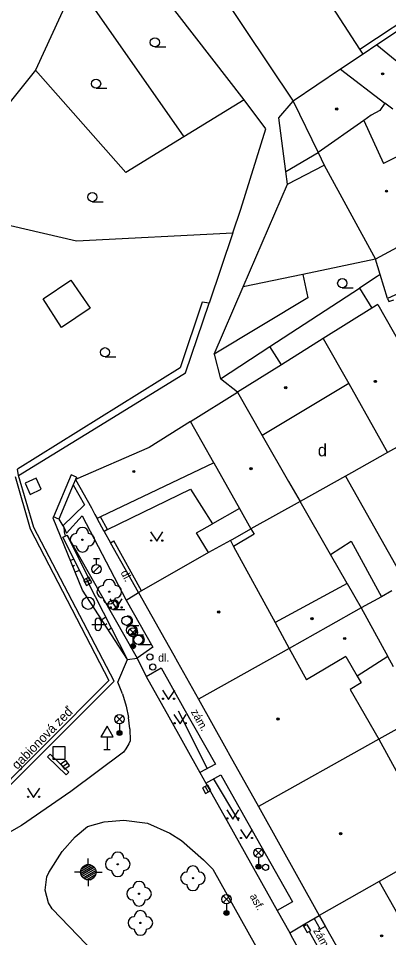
# Model space of a CAD drawing. Extents: x -598233 to -596890, y -1157848 to -1156431.
# Drawn here: x -597449.1 to -597419, y -1157448.2 to -1157373.5 of the extents above; entities that cross this region are included whole.
import ezdxf

# ---------------------------------------------------------------- set-up
doc = ezdxf.new("R2010")
doc.units = 0
for name, color, linetype in [('Level 10', 7, 'Continuous'), ('Level 11', 7, 'Continuous'), ('Level 14', 7, 'Continuous'), ('Level 15', 7, 'Continuous'), ('Level 22', 7, 'Continuous'), ('Level 24', 7, 'Continuous'), ('Level 26', 7, 'Continuous'), ('Level 27', 7, 'Continuous'), ('Level 28', 7, 'Continuous'), ('Level 33', 7, 'Continuous'), ('Level 34', 7, 'Continuous'), ('Level 35', 7, 'Continuous'), ('Level 36', 7, 'Continuous'), ('Level 39', 7, 'Continuous'), ('Level 40', 7, 'Continuous'), ('Level 41', 7, 'Continuous'), ('Level 42', 7, 'Continuous'), ('Level 5', 7, 'Continuous'), ('Level 7', 7, 'Continuous'), ('Level 8', 7, 'Continuous')]:
    doc.layers.add(name, color=color, linetype=linetype)

msp = doc.modelspace()

# ---------------------------------------------------------------- linework, layer by layer
at = {"layer": 'Level 10'}
for points in [[(-597440.99, -1157427.47), (-597440.21, -1157425.63), (-597439.44, -1157425.51)], [(-597439.44, -1157425.51), (-597438.71, -1157427)], [(-597438.71, -1157427), (-597436.86, -1157430.3), (-597434.34, -1157434.8), (-597433.84, -1157435.69)], [(-597440.61, -1157428.43), (-597440.99, -1157427.47)], [(-597440.61, -1157428.43), (-597440.32, -1157429.42), (-597440.13, -1157430.35)], [(-597440.03, -1157431.27), (-597440.13, -1157430.35)], [(-597440.03, -1157431.27), (-597440, -1157432.25), (-597440.1, -1157432.49), (-597440.34, -1157432.89), (-597440.54, -1157433.15), (-597444.83, -1157436.35)], [(-597433.84, -1157435.69), (-597432.01, -1157438.96), (-597428.07, -1157446.02)], [(-597444.83, -1157436.35), (-597448.82, -1157439.11), (-597450.46, -1157440.04)], [(-597444.4699, -1157440.05), (-597443.47, -1157439.19), (-597442.12, -1157438.81), (-597440.52, -1157438.67), (-597438.6, -1157438.94), (-597436.77, -1157439.75), (-597435.84, -1157440.34), (-597434.03, -1157441.9), (-597433.28, -1157442.67), (-597429.27, -1157449.83)], [(-597445.52, -1157441.22), (-597444.4699, -1157440.05)], [(-597446.33, -1157445.9), (-597446.63, -1157445.41), (-597446.9, -1157444.38), (-597446.77, -1157443.3), (-597446.62, -1157442.94), (-597445.52, -1157441.22)], [(-597446.33, -1157445.9), (-597440.13, -1157452.33), (-597434.73, -1157458.78), (-597431.33, -1157463.58), (-597428.01, -1157468.27), (-597421.67, -1157478.63), (-597418, -1157485.87)], [(-597428.07, -1157446.02), (-597427.04, -1157447.85)], [(-597427.04, -1157447.85), (-597426.95, -1157448.02), (-597423.75, -1157453.77)]]:
    msp.add_lwpolyline(points, dxfattribs=at)
at = {"layer": 'Level 11'}
for points in [[(-597430.73, -1157380.1599), (-597441.43, -1157366.36)], [(-597421.35, -1157376.04), (-597426.7199, -1157367.71)], [(-597444.4099, -1157370.59), (-597447.7, -1157377.75)], [(-597444.4099, -1157370.59), (-597435.63, -1157383.17)], [(-597432.7, -1157371.39), (-597426.76, -1157380.28)], [(-597447.7, -1157377.75), (-597453.06, -1157384.4099), (-597455.95, -1157385.9099), (-597456.27, -1157388.86)], [(-597435.63, -1157383.17), (-597440.34, -1157386.06), (-597447.7, -1157377.75)], [(-597430.73, -1157380.1599), (-597435.63, -1157383.17)], [(-597431.6599, -1157390.96), (-597431.01, -1157389.04), (-597428.98, -1157382.53), (-597430.73, -1157380.1599)], [(-597427.35, -1157385.98), (-597424.73, -1157384.44)], [(-597427.2199, -1157387), (-597424.24, -1157385.46)], [(-597456.27, -1157388.86), (-597444.36, -1157391.62), (-597431.6599, -1157390.96)], [(-597425.96, -1157394.34), (-597425.58, -1157396.24), (-597433.18, -1157400.83)], [(-597419.69, -1157394.35), (-597419.94, -1157394.52), (-597421.37, -1157395.45)], [(-597447.08, -1157396.32), (-597444.83, -1157394.82), (-597443.25, -1157397.08), (-597445.59, -1157398.65), (-597447.08, -1157396.32)], [(-597428.65, -1157400.2), (-597421.37, -1157395.45)], [(-597421.37, -1157395.45), (-597420.37, -1157397.09)], [(-597432.6599, -1157402.82), (-597428.65, -1157400.2)], [(-597427.71, -1157401.69), (-597428.65, -1157400.2)], [(-597444.8, -1157410.64), (-597446.22, -1157414.05)], [(-597444.37, -1157410.82), (-597444.8, -1157410.64)], [(-597444.63, -1157411.44), (-597443.7, -1157413.07), (-597445.46, -1157414.76)], [(-597441.84, -1157415.08), (-597435.09, -1157411.8)], [(-597435.09, -1157411.8), (-597433.32, -1157414.61)], [(-597423.73, -1157417.1), (-597426.2, -1157412.79)], [(-597431.12, -1157413.35), (-597433.32, -1157414.61)], [(-597445.16, -1157415.37), (-597443.89, -1157413.96), (-597440.32, -1157420.81)], [(-597445.46, -1157414.76), (-597445.3983, -1157414.8855), (-597445.16, -1157415.37)], [(-597433.63, -1157416.93), (-597434.6, -1157415.34), (-597433.32, -1157414.61)], [(-597430.19, -1157415.02), (-597429.94, -1157415.44), (-597431.6, -1157416.44)], [(-597443.64, -1157419.36), (-597445.47, -1157415.7), (-597445.29, -1157415.61), (-597445.11, -1157415.52)], [(-597445.11, -1157415.52), (-597439.44, -1157425.51)], [(-597443.28, -1157419.18), (-597445.11, -1157415.52)], [(-597423.73, -1157417.1), (-597422.04, -1157416.02), (-597419.59, -1157420.53)], [(-597422.38, -1157419.45), (-597423.73, -1157417.1)], [(-597443.64, -1157419.36), (-597443.46, -1157419.27), (-597443.28, -1157419.18)], [(-597440.32, -1157420.81), (-597439.33, -1157420.19)], [(-597419.59, -1157420.53), (-597421.23, -1157421.44)], [(-597418.75, -1157420.06), (-597419.59, -1157420.53)], [(-597440.32, -1157420.81), (-597438.16, -1157424.63), (-597439.44, -1157425.51)], [(-597418.62, -1157426.23), (-597419.08, -1157425.39)], [(-597438.71, -1157427), (-597437.49, -1157426.32), (-597435.63, -1157429.61), (-597433.07, -1157434.14), (-597434.34, -1157434.8)], [(-597446.7199, -1157433.53), (-597446.51, -1157433.31), (-597444.99, -1157434.77), (-597445.2, -1157434.99), (-597446.7199, -1157433.53)], [(-597433.84, -1157435.69), (-597432.64, -1157435), (-597430.79, -1157438.27), (-597426.8, -1157445.31), (-597428.07, -1157446.02)], [(-597425.81, -1157447.11), (-597424.65, -1157446.42)], [(-597427.04, -1157447.85), (-597425.81, -1157447.11)], [(-597425.81, -1157447.11), (-597425.76, -1157447.21)], [(-597425.46, -1157447.73), (-597422.4699, -1157453.06)]]:
    msp.add_lwpolyline(points, dxfattribs=at)
at = {"layer": 'Level 14'}
for points in [[(-597440.21, -1157425.63), (-597443.88, -1157420.01), (-597446.25, -1157414.14), (-597446.22, -1157414.05)], [(-597445.79, -1157414.23), (-597445.46, -1157414.76)], [(-597445.4, -1157414.89), (-597445.36, -1157415.25), (-597445.29, -1157415.61)], [(-597440.21, -1157425.63), (-597443.46, -1157419.27)]]:
    msp.add_lwpolyline(points, dxfattribs=at)
at = {"layer": 'Level 15'}
for points in [[(-597444.57, -1157417.49), (-597444.85, -1157417.6)], [(-597444.51, -1157418), (-597444.67, -1157418.07)], [(-597444.13, -1157418.39), (-597444.48, -1157418.53)], [(-597441.97, -1157422.19), (-597442.31, -1157422.42)], [(-597441.89, -1157422.74), (-597442.04, -1157422.83)], [(-597441.51, -1157423.09), (-597441.76, -1157423.25)]]:
    msp.add_lwpolyline(points, dxfattribs=at)
at = {"layer": 'Level 22'}
for centre in [(-597443.88, -1157415.9), (-597441.7, -1157420.12), (-597441.01, -1157442.27), (-597434.9, -1157443.4), (-597439.28, -1157444.66), (-597439.17, -1157447.03)]:
    msp.add_circle(centre, 0.05, dxfattribs=at)
for centre, start, end in [((-597443.88, -1157415.4), 0, 180), ((-597444.38, -1157415.9), 90, 270), ((-597443.38, -1157415.9), 270, 90), ((-597443.88, -1157416.4), 180, 0), ((-597442.2, -1157420.12), 90, 270), ((-597441.7, -1157419.62), 0, 180), ((-597441.2, -1157420.12), 270, 90), ((-597441.7, -1157420.62), 180, 0), ((-597441.01, -1157441.77), 0, 180), ((-597441.51, -1157442.27), 90, 270), ((-597440.51, -1157442.27), 270, 90), ((-597441.01, -1157442.77), 180, 0), ((-597435.4, -1157443.4), 90, 270), ((-597434.9, -1157442.9), 0, 180), ((-597434.4, -1157443.4), 270, 90), ((-597439.28, -1157444.16), 0, 180), ((-597439.78, -1157444.66), 90, 270), ((-597438.78, -1157444.66), 270, 90), ((-597434.9, -1157443.9), 180, 0), ((-597439.28, -1157445.16), 180, 0), ((-597439.67, -1157447.03), 90, 270), ((-597439.17, -1157446.53), 0, 180), ((-597438.67, -1157447.03), 270, 90), ((-597439.17, -1157447.53), 180, 0)]:
    msp.add_arc(centre, 0.5, start, end, dxfattribs=at)
at = {"layer": 'Level 24'}
msp.add_lwpolyline([(-597425.0501, -1157446.6624), (-597424.568, -1157447.5386), (-597424.1299, -1157447.2976), (-597424.612, -1157446.4214)], close=True, dxfattribs=at)
at = {"layer": 'Level 26'}
for points in [[(-597448.5413, -1157411.2997), (-597448.1303, -1157412.2113), (-597447.2187, -1157411.8003), (-597447.6297, -1157410.8887)], [(-597446.28, -1157433.72), (-597445.28, -1157433.72), (-597445.28, -1157432.72), (-597446.28, -1157432.72)]]:
    msp.add_lwpolyline(points, close=True, dxfattribs=at)
for points in [[(-597425.91, -1157447.29), (-597425.76, -1157447.21), (-597425.65, -1157447.15)], [(-597425.91, -1157447.29), (-597425.84, -1157447.42), (-597425.62, -1157447.82)], [(-597425.65, -1157447.15), (-597425.35, -1157447.67)], [(-597425.62, -1157447.82), (-597425.46, -1157447.73), (-597425.35, -1157447.67)]]:
    msp.add_lwpolyline(points, dxfattribs=at)
at = {"layer": 'Level 27'}
for p, q in [((-597443.5811, -1157419.0513), (-597443.3389, -1157419.4887)), ((-597445.4704, -1157434.3295), (-597445.0696, -1157434.0305)), ((-597433.9077, -1157435.9494), (-597433.6723, -1157436.3906))]:
    msp.add_line(p, q, dxfattribs=at)
for points in [[(-597443.7998, -1157419.1724), (-597443.5576, -1157419.6098), (-597443.1202, -1157419.3676), (-597443.3624, -1157418.9302)], [(-597445.3209, -1157434.5299), (-597444.9201, -1157434.2309), (-597445.2191, -1157433.8301), (-597445.6199, -1157434.1291)], [(-597434.1282, -1157436.0671), (-597433.8929, -1157436.5082), (-597433.4518, -1157436.2729), (-597433.6871, -1157435.8318)]]:
    msp.add_lwpolyline(points, close=True, dxfattribs=at)
msp.add_circle((-597443.4, -1157421.06), 0.5, dxfattribs=at)
at = {"layer": 'Level 28'}
for p, q in [((-597442.99, -1157417.415), (-597442.49, -1157417.415)), ((-597442.74, -1157417.915), (-597442.74, -1157417.415)), ((-597442.998, -1157418.562), (-597442.468, -1157418.032))]:
    msp.add_line(p, q, dxfattribs=at)
for centre, radius in [((-597442.74, -1157418.29), 0.375), ((-597438.4, -1157425.43), 0.25), ((-597438.16, -1157426.24), 0.25), ((-597429, -1157442.51), 0.25)]:
    msp.add_circle(centre, radius, dxfattribs=at)
at = {"layer": 'Level 33'}
for p, q in [((-597440.035, -1157423.69), (-597439.505, -1157423.16)), ((-597440.035, -1157423.16), (-597439.505, -1157423.69)), ((-597439.77, -1157423.8), (-597439.77, -1157424.55)), ((-597441.135, -1157430.74), (-597440.605, -1157430.21)), ((-597441.135, -1157430.21), (-597440.605, -1157430.74)), ((-597440.87, -1157430.85), (-597440.87, -1157431.6)), ((-597429.845, -1157441.6), (-597429.315, -1157441.07)), ((-597429.845, -1157441.07), (-597429.315, -1157441.6)), ((-597429.58, -1157441.71), (-597429.58, -1157442.46)), ((-597432.445, -1157445.37), (-597431.915, -1157444.84)), ((-597432.445, -1157444.84), (-597431.915, -1157445.37)), ((-597432.18, -1157445.48), (-597432.18, -1157446.23))]:
    msp.add_line(p, q, dxfattribs=at)
for centre, radius in [((-597439.77, -1157423.425), 0.375), ((-597439.77, -1157424.55), 0.2), ((-597439.77, -1157424.55), 0.1445), ((-597439.77, -1157424.55), 0.0876), ((-597440.87, -1157430.475), 0.375), ((-597440.87, -1157431.6), 0.2), ((-597440.87, -1157431.6), 0.1445), ((-597440.87, -1157431.6), 0.0876), ((-597429.58, -1157441.335), 0.375), ((-597429.58, -1157442.46), 0.2), ((-597429.58, -1157442.46), 0.1445), ((-597429.58, -1157442.46), 0.0876), ((-597432.18, -1157445.105), 0.375), ((-597432.18, -1157446.23), 0.2), ((-597432.18, -1157446.23), 0.1445), ((-597432.18, -1157446.23), 0.0876)]:
    msp.add_circle(centre, radius, dxfattribs=at)
at = {"layer": 'Level 34'}
for p, q in [((-597441.88, -1157431.912), (-597441.88, -1157432.93)), ((-597442.13, -1157432.93), (-597441.63, -1157432.93))]:
    msp.add_line(p, q, dxfattribs=at)
msp.add_lwpolyline([(-597442.38, -1157431.912), (-597441.38, -1157431.912), (-597441.88, -1157431.046)], close=True, dxfattribs=at)
at = {"layer": 'Level 35'}
for p, q in [((-597443.4, -1157442.285), (-597443.4, -1157441.785)), ((-597444.025, -1157442.91), (-597444.525, -1157442.91)), ((-597444.02, -1157442.987), (-597443.023, -1157442.412)), ((-597444.019, -1157442.825), (-597443.164, -1157442.332)), ((-597443.985, -1157443.129), (-597442.918, -1157442.513)), ((-597443.957, -1157442.628), (-597443.366, -1157442.287)), ((-597443.921, -1157443.254), (-597442.842, -1157442.631)), ((-597443.83, -1157443.363), (-597442.793, -1157442.764)), ((-597443.708, -1157443.454), (-597442.775, -1157442.916)), ((-597442.775, -1157442.91), (-597442.275, -1157442.91)), ((-597443.54, -1157443.519), (-597442.803, -1157443.093)), ((-597443.4, -1157443.535), (-597443.4, -1157444.035)), ((-597443.26, -1157443.519), (-597442.943, -1157443.336))]:
    msp.add_line(p, q, dxfattribs=at)
msp.add_circle((-597443.4, -1157442.91), 0.625, dxfattribs=at)
at = {"layer": 'Level 36'}
for p, q in [((-597437.99, -1157375.865), (-597437.115, -1157375.865)), ((-597442.77, -1157379.225), (-597441.895, -1157379.225)), ((-597443.07, -1157388.435), (-597442.195, -1157388.435)), ((-597422.77, -1157395.435), (-597421.895, -1157395.435)), ((-597442.04, -1157401.045), (-597441.165, -1157401.045)), ((-597441.42, -1157421.555), (-597440.42, -1157421.555)), ((-597443.106, -1157422.776), (-597442.106, -1157422.776)), ((-597442.856, -1157422.526), (-597442.856, -1157423.026)), ((-597442.356, -1157422.526), (-597442.356, -1157423.026)), ((-597440.3, -1157422.855), (-597439.3, -1157422.855)), ((-597439.92, -1157423.615), (-597438.92, -1157423.615)), ((-597439.34, -1157424.405), (-597438.34, -1157424.405))]:
    msp.add_line(p, q, dxfattribs=at)
for points in [[(-597438.34, -1157415.27), (-597437.84, -1157416.02), (-597437.34, -1157415.27)], [(-597441.64, -1157420.7), (-597441.14, -1157421.45), (-597440.64, -1157420.7)], [(-597437.38, -1157428.12), (-597436.88, -1157428.87), (-597436.38, -1157428.12)], [(-597436.44, -1157430.11), (-597435.94, -1157430.86), (-597435.44, -1157430.11)], [(-597448.34, -1157436.08), (-597447.84, -1157436.83), (-597447.34, -1157436.08)], [(-597432.1599, -1157437.84), (-597431.6599, -1157438.59), (-597431.1599, -1157437.84)], [(-597431.05, -1157439.43), (-597430.55, -1157440.18), (-597430.05, -1157439.43)]]:
    msp.add_lwpolyline(points, dxfattribs=at)
for centre, radius in [((-597437.9901, -1157375.4899), 0.375), ((-597442.7701, -1157378.8499), 0.375), ((-597443.0701, -1157388.0599), 0.375), ((-597422.7701, -1157395.0599), 0.375), ((-597442.0401, -1157400.6699), 0.375), ((-597438.2902, -1157415.9698), 0.05), ((-597437.3908, -1157415.9698), 0.05), ((-597441.42, -1157421.1796), 0.375), ((-597441.5902, -1157421.3998), 0.05), ((-597440.6908, -1157421.3998), 0.05), ((-597440.3, -1157422.4796), 0.375), ((-597439.92, -1157423.2396), 0.375), ((-597439.34, -1157424.0296), 0.375), ((-597437.3302, -1157428.8198), 0.05), ((-597436.4308, -1157428.8198), 0.05), ((-597436.3902, -1157430.8098), 0.05), ((-597435.4908, -1157430.8098), 0.05), ((-597448.2902, -1157436.7798), 0.05), ((-597447.3908, -1157436.7798), 0.05), ((-597432.1101, -1157438.5398), 0.05), ((-597431.2107, -1157438.5398), 0.05), ((-597431.0002, -1157440.1298), 0.05), ((-597430.1008, -1157440.1298), 0.05)]:
    msp.add_circle(centre, radius, dxfattribs=at)
for centre, radius, start, end in [((-597441.295, -1157421.1796), 0.375, 260.405931, 99.594069), ((-597442.6057, -1157422.5263), 0.25, 0, 180), ((-597440.175, -1157422.4796), 0.375, 260.405931, 99.594069), ((-597442.6057, -1157423.0263), 0.25, 180, 0), ((-597439.795, -1157423.2396), 0.375, 260.405931, 99.594069), ((-597439.215, -1157424.0296), 0.375, 260.405931, 99.594069)]:
    msp.add_arc(centre, radius, start, end, dxfattribs=at)
at = {"layer": 'Level 39'}
for centre, radius in [((-597419.49, -1157378.05), 0.09), ((-597419.49, -1157378.05), 0.0398), ((-597423.2199, -1157380.9), 0.09), ((-597423.2199, -1157380.9), 0.0398), ((-597419.18, -1157387.58), 0.09), ((-597419.18, -1157387.58), 0.0398), ((-597420.08, -1157403.04), 0.09), ((-597420.08, -1157403.04), 0.0398), ((-597427.36, -1157403.55), 0.09), ((-597427.36, -1157403.55), 0.0398), ((-597430.18, -1157410.13), 0.09), ((-597430.18, -1157410.13), 0.0398), ((-597439.7, -1157410.36), 0.09), ((-597439.7, -1157410.36), 0.0398), ((-597432.81, -1157421.77), 0.09), ((-597432.81, -1157421.77), 0.0398), ((-597425.23, -1157422.31), 0.09), ((-597425.23, -1157422.31), 0.0398), ((-597422.57, -1157423.92), 0.09), ((-597422.57, -1157423.92), 0.0398), ((-597427.99, -1157430.46), 0.09), ((-597427.99, -1157430.46), 0.0398), ((-597422.9, -1157439.78), 0.09), ((-597422.9, -1157439.78), 0.0398), ((-597419.57, -1157448.08), 0.09), ((-597419.57, -1157448.08), 0.0398)]:
    msp.add_circle(centre, radius, dxfattribs=at)
at = {"layer": 'Level 5'}
for points in [[(-597419.95, -1157375.7), (-597421.08, -1157376.45)], [(-597419.95, -1157375.7), (-597416.84, -1157378.25)], [(-597421.08, -1157376.45), (-597422.92, -1157377.68)], [(-597422.92, -1157377.68), (-597426.76, -1157380.28)], [(-597422.92, -1157377.68), (-597419.31, -1157380.42)], [(-597426.76, -1157380.28), (-597424.73, -1157384.44)], [(-597419.31, -1157380.42), (-597419.71, -1157381.04)], [(-597418.6599, -1157380.9099), (-597419.31, -1157380.42)], [(-597420.42, -1157381.42), (-597421.02, -1157381.85)], [(-597419.71, -1157381.04), (-597420.42, -1157381.42)], [(-597421.02, -1157381.85), (-597424.73, -1157384.44)], [(-597421.02, -1157381.85), (-597419.42, -1157385.32)], [(-597424.73, -1157384.44), (-597424.24, -1157385.46)], [(-597416.89, -1157384.07), (-597419.42, -1157385.32)], [(-597424.24, -1157385.46), (-597420.06, -1157393.11)], [(-597414.31, -1157389.99), (-597415.82, -1157390.81), (-597416.02, -1157390.92), (-597416.54, -1157391.2), (-597420.06, -1157393.11)], [(-597420.37, -1157397.09), (-597424.31, -1157399.56)], [(-597419.89, -1157396.79), (-597420.37, -1157397.09)], [(-597419.89, -1157396.79), (-597415.46, -1157404.56), (-597415.31, -1157404.82)], [(-597424.31, -1157399.56), (-597427.71, -1157401.69)], [(-597424.31, -1157399.56), (-597422.25, -1157403.2199)], [(-597427.71, -1157401.69), (-597431.28, -1157403.92)], [(-597422.25, -1157403.2199), (-597429.27, -1157407.43)], [(-597422.25, -1157403.2199), (-597419.99, -1157407.2199)], [(-597435.09, -1157406.3), (-597431.28, -1157403.92)], [(-597431.28, -1157403.92), (-597429.27, -1157407.43)], [(-597435.09, -1157406.3), (-597438.46, -1157408.4)], [(-597433.2, -1157409.65), (-597435.09, -1157406.3)], [(-597414.49, -1157406.26), (-597419.09, -1157408.82)], [(-597429.27, -1157407.43), (-597427.13, -1157411.1599)], [(-597419.99, -1157407.2199), (-597419.09, -1157408.82)], [(-597438.46, -1157408.4), (-597444.45, -1157411.01)], [(-597419.09, -1157408.82), (-597422.02, -1157410.46)], [(-597433.2, -1157409.65), (-597442.4, -1157414.04), (-597442.67, -1157414.17)], [(-597433.2, -1157409.65), (-597431.12, -1157413.35), (-597430.19, -1157415.02)], [(-597422.5, -1157410.73), (-597426.2, -1157412.79)], [(-597422.02, -1157410.46), (-597422.5, -1157410.73)], [(-597422.5, -1157410.73), (-597417.6, -1157419.42)], [(-597444.45, -1157411.01), (-597443.15, -1157413.32), (-597442.86, -1157413.84), (-597442.67, -1157414.17)], [(-597427.13, -1157411.1599), (-597426.2, -1157412.79)], [(-597426.2, -1157412.79), (-597430.19, -1157415.02)], [(-597431.86, -1157415.95), (-597433.63, -1157416.93)], [(-597431.86, -1157415.95), (-597431.6, -1157416.44)], [(-597431.6, -1157416.44), (-597428.2199, -1157422.63)], [(-597433.63, -1157416.93), (-597439.07, -1157420.04), (-597439.33, -1157420.19)], [(-597422.38, -1157419.45), (-597428.2199, -1157422.63)], [(-597422.38, -1157419.45), (-597421.23, -1157421.44)], [(-597439.33, -1157420.19), (-597437.17, -1157424.03), (-597436.46, -1157425.29), (-597436.16, -1157425.82), (-597434.45, -1157428.85)], [(-597421.23, -1157421.44), (-597423.9099, -1157422.95)], [(-597421.23, -1157421.44), (-597419.08, -1157425.39)], [(-597428.2199, -1157422.63), (-597427.08, -1157424.73)], [(-597423.9099, -1157422.95), (-597427.08, -1157424.73)], [(-597427.08, -1157424.73), (-597434.45, -1157428.85)], [(-597427.08, -1157424.73), (-597425.68, -1157427.29)], [(-597422.49, -1157425.38), (-597425.68, -1157427.29)], [(-597422.49, -1157425.38), (-597421.56, -1157426.98)], [(-597419.08, -1157425.39), (-597421.56, -1157426.98)], [(-597421.56, -1157426.98), (-597421.24, -1157427.52)], [(-597421.24, -1157427.52), (-597422.13, -1157428.07)], [(-597422.13, -1157428.07), (-597419.79, -1157432.11)], [(-597434.45, -1157428.85), (-597432.19, -1157432.89), (-597431.9, -1157433.42), (-597429.58, -1157437.57)], [(-597416.44, -1157430.24), (-597419.79, -1157432.11)], [(-597419.79, -1157432.11), (-597429.58, -1157437.57)], [(-597419.79, -1157432.11), (-597418.24, -1157434.96)], [(-597429.58, -1157437.57), (-597424.65, -1157446.42)], [(-597416.62, -1157441.88), (-597419.77, -1157443.6599)], [(-597419.77, -1157443.6599), (-597424.65, -1157446.42)], [(-597419.77, -1157443.6599), (-597414.86, -1157452.32)], [(-597424.65, -1157446.42), (-597421.2, -1157452.52)]]:
    msp.add_lwpolyline(points, dxfattribs=at)
at = {"layer": 'Level 7'}
for points in [[(-597421.35, -1157376.04), (-597416.02, -1157372.52), (-597415.7199, -1157372.88)], [(-597415.7199, -1157372.88), (-597419.95, -1157375.7)], [(-597421.08, -1157376.45), (-597421.35, -1157376.04)], [(-597427.35, -1157385.98), (-597427.93, -1157381.63), (-597426.76, -1157380.28)], [(-597427.2199, -1157387), (-597427.35, -1157385.98)], [(-597430.82, -1157395.36), (-597427.2199, -1157387)], [(-597414.31, -1157389.99), (-597415.26, -1157391.49), (-597417.96, -1157395.79), (-597419.1, -1157396.31)], [(-597431.6599, -1157390.96), (-597433.59, -1157396.68)], [(-597420.06, -1157393.11), (-597425.96, -1157394.34)], [(-597419.69, -1157394.35), (-597420.06, -1157393.11)], [(-597425.96, -1157394.34), (-597430.82, -1157395.36)], [(-597419.1, -1157396.31), (-597419.69, -1157394.35)], [(-597433.18, -1157400.83), (-597430.82, -1157395.36)], [(-597434.14, -1157396.6), (-597435.93, -1157401.93), (-597449.15, -1157410.18)], [(-597449.06, -1157410.68), (-597442.06, -1157406.37), (-597435.5, -1157402.34), (-597433.59, -1157396.68)], [(-597433.59, -1157396.68), (-597434.14, -1157396.6)], [(-597419.1, -1157396.31), (-597419, -1157396.54), (-597418.57, -1157396.4099)], [(-597431.28, -1157403.92), (-597432.6599, -1157402.82)], [(-597449.35, -1157410.76), (-597448.11, -1157415.02), (-597441.7199, -1157427.34), (-597452.32, -1157437.95), (-597460.99, -1157430.51)], [(-597449.06, -1157410.68), (-597449.15, -1157410.18)], [(-597441.29, -1157427.39), (-597447.83, -1157414.91), (-597449.06, -1157410.68)], [(-597444.37, -1157410.82), (-597444.45, -1157411.01), (-597444.63, -1157411.44), (-597445.79, -1157414.23), (-597446.22, -1157414.05)], [(-597442.1, -1157415.22), (-597442.67, -1157414.17)], [(-597441.84, -1157415.08), (-597442.4, -1157414.04)], [(-597441.84, -1157415.08), (-597442.1, -1157415.22)], [(-597431.86, -1157415.95), (-597430.19, -1157415.02)], [(-597441.59, -1157416.14), (-597441.33, -1157415.99)], [(-597439.07, -1157420.04), (-597441.33, -1157415.99)], [(-597439.33, -1157420.19), (-597441.59, -1157416.14)], [(-597441.29, -1157427.39), (-597452.3, -1157438.36)], [(-597433.73, -1157434.52), (-597436.07, -1157429.82)], [(-597431.16, -1157438.75), (-597433.23, -1157435.29)]]:
    msp.add_lwpolyline(points, dxfattribs=at)
at = {"layer": 'Level 8'}
for points in [[(-597433.18, -1157400.83), (-597432.6599, -1157402.82)], [(-597442.1, -1157415.22), (-597441.59, -1157416.14)]]:
    msp.add_lwpolyline(points, dxfattribs=at)

# ---------------------------------------------------------------- texts
at = {"layer": 'Level 40'}
for s, rotation, p in [('dl.', 297.527078, (-597440.8, -1157418.57)), ('zám.', 299.405217, (-597435.09, -1157429.88)), ('asf.', 299.109856, (-597430.31, -1157444.86)), ('zám.', 299.1846, (-597425.16, -1157447.65))]:
    msp.add_text(s, height=0.65, rotation=rotation, dxfattribs=at).set_placement(p)
msp.add_text('dl.', height=0.65, dxfattribs=at).set_placement((-597437.73, -1157425.81))
at = {"layer": 'Level 41'}
msp.add_text('d', height=1, dxfattribs=at).set_placement((-597424.757, -1157409.125))
at = {"layer": 'Level 42'}
msp.add_text('gabionová zeď', height=0.75, rotation=45.652544, dxfattribs=at).set_placement((-597449.17, -1157434.61))

doc.saveas('drawing.dxf')
